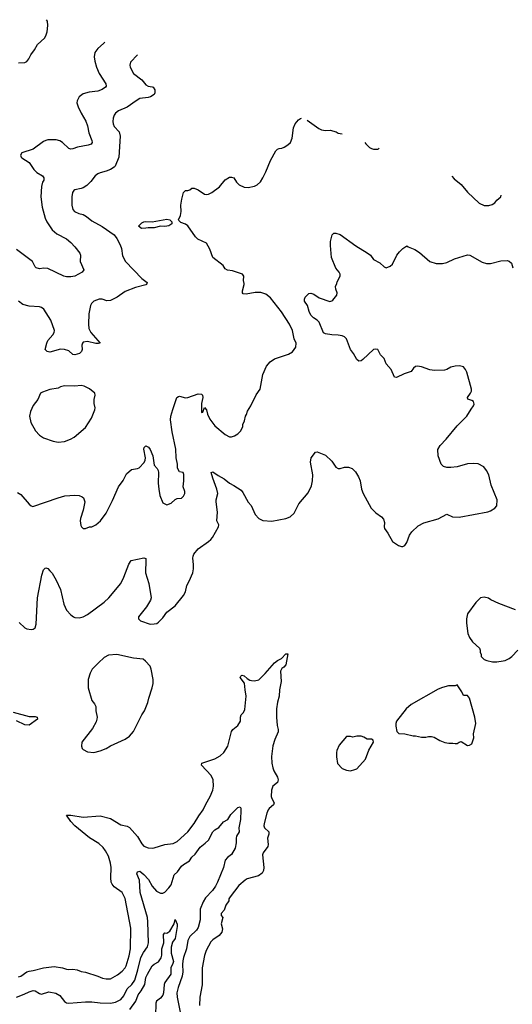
# Model space of a CAD drawing. Header units: inches. Extents: x 1934316 to 2140091, y 524953 to 667329.
# Tile 313 of 384: x 2063540 to 2068259, y 643101 to 652525. Entities that reach past the tile are written whole.
import ezdxf

# ---------------------------------------------------------------- set-up
doc = ezdxf.new("R2010")
doc.units = ezdxf.units.IN
doc.header["$MEASUREMENT"] = 0
doc.layers.add('C0664', color=7, linetype='Continuous')
doc.layers.add('C0665', color=7, linetype='Continuous')

msp = doc.modelspace()

# ---------------------------------------------------------------- linework, layer by layer
at = {"layer": 'C0664', "color": 5}
for points, elevation in [([(2063518.7, 647998.7), (2063550, 647980.4), (2063630, 647887.3), (2063650, 647870.7), (2063665.2, 647865.2), (2063908.7, 647950), (2063972.7, 647967.3), (2064070, 647973.7), (2064110, 647970.4), (2064138.9, 647958.9), (2064150.6, 647950), (2064165.5, 647910), (2064148.5, 647831.5), (2064122, 647750), (2064119.1, 647730), (2064125.2, 647685.2), (2064131.3, 647670), (2064150, 647656), (2064170, 647656), (2064210, 647671.3), (2064230, 647672), (2064268.9, 647691.1), (2064312.9, 647727.1), (2064370, 647801), (2064430, 647922.8), (2064486.2, 648053.8), (2064530, 648116), (2064562.6, 648177.4), (2064610, 648221), (2064668.3, 648228.3), (2064684.7, 648235.3), (2064731.8, 648288.2), (2064743.5, 648310), (2064745.1, 648330), (2064730, 648414), (2064734, 648430), (2064750, 648446), (2064774.4, 648434.4), (2064791, 648410), (2064814.8, 648350), (2064830, 648262), (2064856, 648230), (2064866, 648210), (2064870.7, 648190), (2064867.3, 648090), (2064874, 648030), (2064884, 647970), (2064910, 647902), (2064950, 647882), (2064990, 647898), (2065030, 647931.3), (2065050, 647942), (2065090, 647946), (2065110, 647964.7), (2065120.9, 647990), (2065120.9, 648010), (2065106.3, 648053.7), (2065113.3, 648110), (2065112.1, 648172.1), (2065106, 648190), (2065070, 648198), (2065053.2, 648233.2), (2065052.3, 648270), (2065038.7, 648330), (2065035.4, 648415.4), (2065000.1, 648580.1), (2064984.8, 648695.2), (2064987, 648730), (2065005.8, 648794.2), (2065045.1, 648910), (2065060.1, 648919.9), (2065070, 648922.4), (2065130, 648904.9), (2065150, 648907.7), (2065250, 648945.3), (2065281.1, 648941.1), (2065292.1, 648932.1), (2065294.9, 648910), (2065280.3, 648850), (2065282, 648770), (2065286, 648766), (2065294, 648770), (2065310, 648812), (2065330, 648792), (2065340.5, 648750), (2065362.8, 648702.8), (2065410, 648638.8), (2065510, 648554.8), (2065550, 648531.3), (2065570, 648531.3), (2065598, 648542), (2065630, 648562), (2065658, 648590), (2065678, 648630), (2065678, 648650), (2065694.6, 648685.4), (2065702, 648730), (2065712.9, 648747.1), (2065722, 648778), (2065754, 648830), (2065806.8, 648933.2), (2065845.2, 648990), (2065869.6, 649130), (2065903.7, 649210), (2065939.3, 649250), (2065982.3, 649277.7), (2066115.3, 649324.7), (2066154.2, 649345.8), (2066186, 649390), (2066187.3, 649430), (2066169.7, 649469.7), (2066154, 649550), (2066125.6, 649610), (2066047.6, 649730), (2065942.5, 649862.5), (2065897.7, 649897.7), (2065850, 649915.1), (2065795.3, 649915.3), (2065710, 649898), (2065682, 649902), (2065676, 649910), (2065675.6, 649930), (2065691.8, 649990), (2065690, 650000)], 340), ([(2064758.9, 650000), (2064756.3, 649990), (2064750, 649986), (2064650, 649960.5), (2064550, 649922.4), (2064475.5, 649870), (2064410, 649836.8), (2064375.3, 649835.3), (2064330, 649849.7), (2064302, 649850), (2064250, 649831.5), (2064228.2, 649810), (2064217.1, 649790), (2064203.8, 649710), (2064198, 649610), (2064202, 649570), (2064220.5, 649530), (2064310.8, 649430), (2064294.9, 649425.1), (2064270, 649426), (2064190, 649446.6), (2064150, 649439.5), (2064140.5, 649430), (2064134.9, 649410), (2064138.4, 649370), (2064134, 649350), (2064114.9, 649330), (2064070, 649317.2), (2064050, 649320.5), (2064010, 649355.6), (2063970, 649369.7), (2063930, 649371.1), (2063830, 649343.5), (2063802.7, 649350), (2063785.1, 649370), (2063799.7, 649430), (2063810, 649453.4), (2063858.4, 649510), (2063869.6, 649530), (2063873.6, 649550), (2063838.7, 649650), (2063773.1, 649753.1), (2063750, 649769.6), (2063730, 649775.6), (2063630, 649782.6), (2063570, 649799.7), (2063529.8, 649829.8)], 340), ([(2063534.8, 646754.8), (2063590, 646704), (2063610, 646694), (2063650, 646687.3), (2063670, 646690.6), (2063690, 646702.8), (2063699.7, 646740.2), (2063711.6, 646990), (2063752.9, 647207.1), (2063770, 647258), (2063783.7, 647276.3), (2063790, 647278.8), (2063810, 647270.7), (2063830, 647250.7), (2063850, 647227.3), (2063890, 647162), (2063932.2, 647070), (2063962.6, 646930), (2063990, 646874), (2064030, 646828.2), (2064054.8, 646810), (2064070, 646802.4), (2064110, 646800.3), (2064150, 646810.4), (2064190, 646830.4), (2064350, 646948.8), (2064393, 646990), (2064510, 647128), (2064538.9, 647190), (2064584.9, 647315.1), (2064609.3, 647350), (2064730, 647374.4), (2064747.3, 647367.3), (2064750, 647354), (2064746.7, 647230), (2064778, 647130), (2064799.1, 646990), (2064792.3, 646967.7), (2064755.6, 646904.4), (2064678.8, 646810), (2064678.8, 646790), (2064698, 646770), (2064790, 646740.7), (2064830, 646741), (2064852.9, 646747.1), (2064870, 646758), (2064910, 646798.8), (2064950, 646854.8), (2065030, 646914.8), (2065110, 647014), (2065127.8, 647050), (2065141.6, 647110), (2065165.1, 647150), (2065199.6, 647230), (2065206, 647270), (2065206, 647310), (2065198.9, 647370), (2065200.5, 647390), (2065208.2, 647410), (2065250, 647461.3), (2065349.5, 647530), (2065371.6, 647550), (2065387.8, 647570), (2065445.1, 647670), (2065446.6, 647690), (2065429.6, 647730), (2065434, 647810), (2065422.4, 647910), (2065422.7, 647930), (2065437.2, 647990), (2065428.8, 648030), (2065390, 648137.2), (2065376, 648190), (2065390, 648196.5), (2065441.1, 648161.1), (2065498, 648130), (2065550, 648087.7), (2065590, 648067.7), (2065660.5, 648020.5), (2065678.5, 647998.5), (2065730, 647906), (2065756.1, 647876.1), (2065797.3, 647790), (2065830, 647750.8), (2065870, 647730.7), (2065955.5, 647724.5), (2066090, 647750.8), (2066132.1, 647767.9), (2066170, 647801), (2066212.7, 647890), (2066304.6, 647995.4), (2066335.8, 648064.2), (2066345.4, 648110), (2066348.2, 648168.2), (2066325.6, 648290), (2066332, 648330), (2066373.6, 648386.4), (2066390, 648388.5), (2066470, 648358.3), (2066530, 648298.9), (2066570, 648243.7), (2066590, 648230.3), (2066610, 648228.9), (2066650, 648241.7), (2066690, 648243.1), (2066724, 648230), (2066757.1, 648197.1), (2066787, 648150), (2066802.4, 648110), (2066815.8, 648030), (2066830.3, 647990.3), (2066906.7, 647850), (2066950, 647803.8), (2067007, 647767), (2067023.6, 647743.6), (2067033.4, 647713.4), (2067030.3, 647670), (2067035.4, 647655.4), (2067068, 647610), (2067110, 647531.3), (2067170, 647491.3), (2067196.4, 647483.6), (2067210, 647482), (2067230, 647492), (2067250, 647522), (2067274.5, 647590), (2067295.3, 647624.7), (2067358, 647682), (2067410, 647710.6), (2067550, 647747.7), (2067630, 647791), (2067687.3, 647767.3), (2067750, 647764.9), (2068024.1, 647815.9), (2068050, 647824), (2068091.9, 647848.1), (2068109.3, 647870.7), (2068112.7, 647930), (2068056, 648070), (2068032.3, 648170), (2068012.7, 648210), (2067984.8, 648244.8), (2067933.1, 648273.1), (2067890, 648278), (2067830, 648272.6), (2067730, 648244.2), (2067670, 648238), (2067630, 648239.8), (2067600.7, 648250), (2067578.3, 648270), (2067549, 648350), (2067545.6, 648410), (2067566.6, 648450), (2067624.2, 648510), (2067730, 648636.4), (2067824.7, 648730), (2067863.1, 648796.9), (2067888.3, 648830), (2067893.8, 648846.2), (2067886.9, 648870), (2067870, 648881.2), (2067834, 648894), (2067830.9, 648910), (2067857.5, 648950), (2067866.6, 648970), (2067868.2, 648990), (2067822.4, 649150), (2067810, 649177), (2067790, 649202), (2067751.5, 649211.5), (2067710, 649207.8), (2067670, 649198.7), (2067630, 649176.9), (2067610, 649171.3), (2067512.1, 649167.9), (2067470, 649173.6), (2067390, 649202), (2067350, 649209.4), (2067330, 649206), (2067310.8, 649190), (2067290, 649159), (2067223.4, 649136.6), (2067150, 649099.3), (2067130, 649104.5), (2067096.9, 649176.9), (2067049.6, 649230), (2067030, 649282), (2066996, 649316), (2066970, 649368.7), (2066952.7, 649372.7), (2066930, 649369.2), (2066826.9, 649273.1), (2066810, 649260.9), (2066790, 649258), (2066770, 649272.7), (2066738.4, 649330), (2066708.7, 649368.7), (2066670, 649469.2), (2066650.8, 649490.8), (2066630, 649499.7), (2066590, 649506.3), (2066530, 649508.2), (2066470, 649517.6), (2066450, 649529.3), (2066409.7, 649629.7), (2066390, 649649.5), (2066356, 649670), (2066330, 649696), (2066312.1, 649732.1), (2066296.8, 649790), (2066269.7, 649830), (2066267.3, 649850), (2066276.2, 649870), (2066302, 649898), (2066310, 649904.4), (2066330, 649907.4), (2066357.6, 649897.6), (2066410, 649863.7), (2066511.1, 649828.9), (2066530, 649833), (2066539.1, 649840.9), (2066577.2, 649890), (2066581.2, 649910), (2066567.2, 649947.2), (2066566.6, 649970), (2066576.5, 650000)], 320), ([(2068290, 646875.1), (2068130, 646936), (2068052.5, 646972.5), (2068030, 646988.7), (2067990, 646999), (2067954, 646990), (2067910, 646948), (2067830, 646838), (2067818.8, 646790), (2067818.8, 646750), (2067831.3, 646650), (2067850, 646612), (2067878, 646570), (2067944.7, 646510), (2067952, 646490), (2067952, 646470), (2067962, 646450), (2067962, 646430), (2067990, 646402), (2068014, 646390), (2068070, 646378.8), (2068110, 646378.8), (2068170, 646386.8), (2068189.1, 646390.9), (2068230, 646411), (2068255.3, 646430), (2068310, 646491.3)], 320), ([(2063530, 643363.6), (2063550, 643370.2), (2063609.9, 643410.1), (2063630, 643416.9), (2063670, 643422.6), (2063770, 643448.1), (2063870, 643462.4), (2063949.4, 643449.4), (2063990, 643435.6), (2064010, 643432.9), (2064050, 643436.9), (2064090, 643431.5), (2064130, 643414.9), (2064170, 643408.2), (2064290, 643370.3), (2064332.1, 643352.1), (2064370, 643343.6), (2064410, 643345.2), (2064478.1, 643381.9), (2064522.4, 643417.6), (2064550, 643450.3), (2064559.8, 643470), (2064590, 643565.5), (2064600.5, 643630), (2064603.9, 643830), (2064550, 644113.6), (2064522, 644170), (2064446.1, 644226.1), (2064425.1, 644250), (2064417.8, 644270), (2064412.9, 644310), (2064415.2, 644410), (2064409.9, 644450), (2064390, 644518), (2064363.7, 644570), (2064340.1, 644600.1), (2064299.4, 644639.4), (2064210, 644694.4), (2064067.3, 644810), (2064029.8, 644849.8), (2063988.7, 644910), (2064029.7, 644910.3), (2064150, 644892.9), (2064310, 644903.6), (2064410, 644879.7), (2064510, 644819.3), (2064570, 644806.7), (2064592.3, 644792.3), (2064668.2, 644708.2), (2064710, 644636.3), (2064730, 644613.4), (2064770, 644599.3), (2064810, 644596.4), (2064830, 644599.5), (2064930, 644631.8), (2065010, 644638.4), (2065050, 644657.6), (2065151, 644750), (2065210.9, 644830), (2065255.3, 644904.7), (2065299.3, 644960.7), (2065322.4, 645017.6), (2065364.7, 645090), (2065389.7, 645150), (2065397.4, 645190), (2065395.1, 645250), (2065373.6, 645290), (2065282.9, 645390), (2065284.5, 645410), (2065410, 645450.2), (2065460.7, 645479.3), (2065496.3, 645510), (2065535.3, 645570), (2065570, 645710.5), (2065581.1, 645730), (2065630.6, 645769.4), (2065656, 645810), (2065655.4, 645850), (2065662.6, 645870), (2065685.3, 645894.7), (2065697.1, 645922.9), (2065709.8, 646049.8), (2065699.1, 646110), (2065694.3, 646174.3), (2065653.2, 646230), (2065658, 646242), (2065669.5, 646250.5), (2065690, 646244.9), (2065718.7, 646218.7), (2065743.9, 646203.9), (2065760.2, 646200.2), (2065790, 646197.1), (2065830, 646207.2), (2065892.3, 646267.7), (2065980.7, 646370), (2066010, 646391.8), (2066048.2, 646411.8), (2066090, 646454), (2066110, 646454), (2066090.6, 646350), (2066071.9, 646328.1), (2066050, 646315.1), (2066038.3, 646290), (2066046.2, 646190), (2066030.2, 646110), (2066026.2, 646050), (2066008.2, 645991.8), (2065999.5, 645930), (2066000.3, 645850), (2066007.8, 645770), (2066016.9, 645730), (2066015.6, 645710), (2065984.2, 645635.8), (2065965.9, 645574.1), (2065952.7, 645472.7), (2065955.6, 645410), (2065963.6, 645363.6), (2065974.6, 645334.6), (2066010, 645275.5), (2066015.1, 645250), (2066010, 645225.1), (2065965.3, 645190), (2065951.7, 645150), (2065950.2, 645090), (2065955.5, 645070), (2065976.5, 645030), (2065972.2, 645010), (2065930, 644975.4), (2065919.3, 644960.7), (2065906.9, 644930), (2065880.9, 644830), (2065879.5, 644810), (2065885.3, 644790), (2065925.7, 644750), (2065927.6, 644730), (2065915.3, 644690), (2065920.9, 644630), (2065917.4, 644610), (2065871.8, 644550), (2065865.3, 644530), (2065879.6, 644410), (2065877.1, 644382.9), (2065863.6, 644356.4), (2065829.3, 644330.7), (2065719.3, 644300.7), (2065700.4, 644290), (2065640.9, 644239.1), (2065556, 644130), (2065544.9, 644110), (2065544, 644090), (2065513.4, 644050), (2065498.5, 644001.5), (2065471.3, 643970), (2065471.3, 643950), (2065484.7, 643930), (2065470.4, 643870), (2065482.5, 643822.5), (2065477.3, 643790), (2065450, 643759.1), (2065390, 643719.2), (2065370, 643698.9), (2065325.2, 643614.8), (2065311.7, 643568.3), (2065288.1, 643450), (2065287.4, 643287.4), (2065267.1, 643170), (2065261.1, 643090)], 280), ([(2063477.9, 645897.9), (2063630, 645856.3), (2063690, 645855.6), (2063708.3, 645848.3), (2063710.5, 645830), (2063630, 645771.7), (2063590, 645774.3), (2063510, 645814.5)], 280), ([(2063510, 643167.9), (2063583.3, 643196.7), (2063630, 643220.6), (2063670, 643233), (2063690, 643227.9), (2063730, 643203.7), (2063750, 643198.7), (2063818.9, 643221.1), (2063888.1, 643208.1), (2063923.4, 643183.4), (2063970, 643126), (2063990, 643115.3), (2064010, 643111.8), (2064170, 643124.7), (2064230, 643125.2), (2064310, 643114.7), (2064410, 643110.2), (2064459, 643121), (2064510, 643145.7), (2064538.1, 643181.9), (2064570.4, 643249.6), (2064615.3, 643290), (2064642.9, 643330), (2064672.5, 643430), (2064700.9, 643550), (2064724.8, 643595.2), (2064764.6, 643650), (2064773.5, 643690), (2064769.2, 643890), (2064764.4, 643930), (2064694.1, 644170), (2064688.9, 644290), (2064662.5, 644350), (2064667.4, 644370), (2064690, 644373.4), (2064730, 644343.1), (2064774.7, 644294.7), (2064810, 644232.2), (2064850, 644184.9), (2064890, 644165.7), (2064910, 644165.7), (2064930, 644173.7), (2064970, 644214.3), (2064990, 644243.7), (2065020.7, 644339.3), (2065051.4, 644370), (2065090, 644422.6), (2065110, 644440.2), (2065166.7, 644473.2), (2065190.7, 644509.3), (2065222.4, 644537.6), (2065270, 644606), (2065318, 644642), (2065348.4, 644671.5), (2065390, 644750.4), (2065409.6, 644770), (2065447.1, 644792.9), (2065491.6, 644848.4), (2065533.2, 644870), (2065563.5, 644916.5), (2065630, 644984.7), (2065650.6, 644990.6), (2065657.3, 644977.3), (2065658.5, 644958.5), (2065654, 644870), (2065639.5, 644790), (2065641.3, 644750), (2065617.6, 644710), (2065613.7, 644690), (2065615.1, 644644.9), (2065603.9, 644596.1), (2065570, 644533.2), (2065530, 644506.6), (2065510, 644480.9), (2065492.9, 644410), (2065436.1, 644270), (2065414.6, 644230), (2065387.8, 644190), (2065321.5, 644118.5), (2065297.3, 644082.7), (2065270.2, 644010), (2065268, 643910), (2065250, 643835.1), (2065234, 643810), (2065171.5, 643750), (2065152.2, 643710), (2065139.2, 643630), (2065109.3, 643550), (2065102.3, 643517.7), (2065099.3, 643480.7), (2065102.8, 643410), (2065098, 643370), (2065057.6, 643262.4), (2065046.7, 643210), (2065047.8, 643170), (2065080.2, 643010)], 260), ([(2064596.2, 643050), (2064654.4, 643130), (2064675.6, 643190), (2064704.3, 643230), (2064737.9, 643290), (2064750, 643357.1), (2064763.6, 643390), (2064810, 643470.3), (2064830, 643485.8), (2064870, 643506.3), (2064895, 643545), (2064901.4, 643570), (2064901.7, 643630), (2064920.2, 643690), (2064917, 643770), (2064930, 643784.9), (2064950, 643783), (2064978.3, 643801.7), (2065019.3, 643870), (2065030, 643911.3), (2065047.3, 643867.3), (2065050, 643846), (2065030.8, 643730), (2065005.1, 643694.9), (2064991.3, 643648.7), (2064991.7, 643590), (2065012.1, 643510), (2065008.5, 643490), (2064989.5, 643450), (2064987, 643390), (2064931.5, 643310), (2064922.7, 643290), (2064918.8, 643210), (2064911.8, 643188.2), (2064890, 643159.6), (2064849.6, 643130.4), (2064843.9, 643110), (2064840.3, 642990)], 240)]:
    msp.add_lwpolyline(points, dxfattribs=dict(at, elevation=elevation))
for points, elevation in [([(2064130, 649025.2), (2064070, 649018), (2063970, 649019.3), (2063932, 649010), (2063910, 648999.3), (2063830, 648986.6), (2063758.5, 648961.5), (2063741, 648950), (2063714.8, 648890), (2063668.3, 648831.7), (2063644.5, 648775.5), (2063634.8, 648730), (2063646, 648670), (2063690.7, 648590.7), (2063731.3, 648550), (2063770, 648522.8), (2063862, 648490), (2063910, 648481.6), (2063970, 648488), (2064028.7, 648510), (2064062, 648530), (2064170, 648622), (2064228.7, 648710), (2064259, 648790), (2064262, 648810), (2064254, 648850), (2064254, 648890), (2064264, 648930), (2064259, 648950), (2064210, 648993.2), (2064158.6, 649018.6)], 360), ([(2064470, 646447.8), (2064390, 646443.6), (2064350, 646420.7), (2064294.9, 646370), (2064235.8, 646310), (2064214, 646270), (2064195.3, 646210), (2064195.8, 646130), (2064230.4, 646010), (2064255.8, 645975.8), (2064268.5, 645950), (2064268.7, 645910), (2064281.1, 645850), (2064280.3, 645830), (2064274.1, 645805.9), (2064239, 645741), (2064134.8, 645610), (2064131, 645570), (2064138, 645550), (2064150, 645538), (2064190, 645516), (2064250, 645511), (2064310, 645527.3), (2064368.7, 645550), (2064410, 645573.4), (2064550, 645638), (2064591.5, 645668.5), (2064629.6, 645710.3), (2064710, 645871), (2064735.1, 645910), (2064769.4, 645990), (2064777.2, 646030), (2064809.4, 646130.6), (2064818, 646170), (2064819.3, 646210), (2064801.2, 646310), (2064790, 646338), (2064746.3, 646386.3), (2064722.7, 646402.7), (2064630, 646412.8)], 320), ([(2067730, 646158), (2067710, 646148), (2067648.4, 646148.4), (2067590, 646133.2), (2067550, 646117.2), (2067290, 645969.2), (2067242.8, 645930), (2067150.8, 645810), (2067142.8, 645790), (2067142.8, 645762.8), (2067152, 645712), (2067172, 645692), (2067230, 645691), (2067310, 645671), (2067330, 645671), (2067390, 645658), (2067430, 645658), (2067454.6, 645665.4), (2067485.4, 645665.4), (2067510, 645658), (2067565.8, 645625.8), (2067613.6, 645606.4), (2067650, 645598.8), (2067690, 645600.7), (2067710, 645596), (2067730, 645598), (2067750, 645611.3), (2067770, 645616), (2067830, 645578), (2067850, 645582), (2067870, 645594), (2067889, 645650), (2067886, 645690), (2067909.2, 645790), (2067901.2, 645850), (2067848.7, 646030), (2067830, 646058), (2067790, 646058), (2067775.3, 646090)], 320), ([(2066810, 645668.7), (2066770, 645668.7), (2066730, 645659), (2066710, 645664), (2066670, 645664), (2066599.9, 645580.1), (2066577.3, 645530), (2066574, 645510), (2066574, 645470), (2066584, 645404), (2066630, 645358), (2066670, 645341), (2066710, 645334.8), (2066750, 645346.8), (2066770, 645356), (2066852.1, 645447.9), (2066885.6, 645534.4), (2066928, 645610), (2066926, 645630), (2066910, 645638), (2066870, 645638), (2066838, 645658)], 320)]:
    msp.add_lwpolyline(points, close=True, dxfattribs=dict(at, elevation=elevation))
at = {"layer": 'C0665', "color": 5}
for points, elevation in [([(2063530, 652113.6), (2063590, 652115.3), (2063610, 652123.8), (2063629.6, 652150), (2063646.9, 652190), (2063682.2, 652237.8), (2063711.2, 652288.8), (2063779.1, 652350), (2063790.8, 652370), (2063802.8, 652410), (2063810.8, 652470), (2063805.6, 652510), (2063798.8, 652525.4)], 320), ([(2064357.1, 652310.1), (2064343.9, 652296.1), (2064287.9, 652250), (2064261.3, 652210), (2064252.4, 652170), (2064259.1, 652130), (2064276.9, 652070), (2064301.3, 652010), (2064366.3, 651910), (2064368.8, 651890), (2064361.6, 651878.4), (2064330, 651855.8), (2064290, 651840.3), (2064207.1, 651832.9), (2064150, 651815.1), (2064110, 651786.6), (2064090.4, 651750), (2064088.4, 651730), (2064100.4, 651690), (2064128.8, 651630), (2064173.1, 651553.1), (2064190.1, 651510.2), (2064204, 651444), (2064232, 651368), (2064235.3, 651350), (2064226, 651334), (2064196.9, 651323.1), (2064093.6, 651306.4), (2064050, 651287.8), (2064030, 651284.7), (2064010, 651293.3), (2063950, 651349.6), (2063925.2, 651365.2), (2063890, 651376.4), (2063810, 651374.7), (2063790, 651369.7), (2063770, 651358), (2063670, 651285.4), (2063561, 651250), (2063547.3, 651230), (2063554, 651210), (2063561.7, 651201.7), (2063630, 651157.3), (2063675.3, 651090), (2063703.9, 651063.9), (2063758, 651030), (2063770.2, 651010.2), (2063770.3, 650990), (2063758.9, 650970), (2063748.8, 650930), (2063742.8, 650830), (2063757.2, 650730), (2063784.6, 650624.6), (2063801.3, 650590), (2063852.5, 650512.5), (2063895.6, 650475.6), (2063987.3, 650427.3), (2064030, 650392.4), (2064070, 650350.4), (2064115.3, 650290), (2064123.1, 650270), (2064120.4, 650210), (2064154, 650130), (2064138.8, 650110), (2064068.8, 650071.2), (2064030, 650063.5), (2063990, 650064.5), (2063963.7, 650070), (2063810, 650142.4), (2063772.8, 650147.2), (2063730, 650141.6), (2063699, 650150), (2063690, 650159), (2063663.7, 650210), (2063510, 650326.9)], 320), ([(2064668, 652190.2), (2064667.7, 652190), (2064602, 652118), (2064594.8, 652090), (2064598.8, 652070), (2064630.7, 652010), (2064710, 651950.3), (2064750, 651901.7), (2064770, 651890.3), (2064810, 651883.6), (2064818.3, 651878.3), (2064834.5, 651854.5), (2064835.8, 651824.2), (2064828.9, 651810), (2064792.4, 651787.6), (2064770, 651780.6), (2064690, 651769.8), (2064654.9, 651750), (2064570, 651687.4), (2064486.7, 651653.3), (2064458, 651630), (2064444.4, 651610), (2064436.7, 651583.3), (2064432.4, 651550), (2064435.8, 651530), (2064444.2, 651504.2), (2064492.4, 651452.4), (2064503.5, 651410), (2064489.1, 651210), (2064455.5, 651124.5), (2064446.7, 651113.3), (2064410, 651091.6), (2064370, 651075.6), (2064310, 651060.7), (2064290, 651049.5), (2064264, 651030), (2064223.1, 650976.9), (2064182.4, 650937.6), (2064150, 650916.9), (2064130, 650909.7), (2064070, 650898), (2064058.8, 650890), (2064047.7, 650870), (2064039.3, 650830), (2064040.3, 650750), (2064050.4, 650710), (2064066, 650690), (2064106, 650670), (2064150, 650660.3), (2064180.8, 650640.8), (2064230, 650599.3), (2064330, 650544.4), (2064444.8, 650464.8), (2064470, 650430.7), (2064504.2, 650370), (2064515.1, 650335.1), (2064525.1, 650265.1), (2064552.7, 650210), (2064709.1, 650049.1), (2064761.6, 650010), (2064758.9, 650000)], 340), ([(2065690, 650000), (2065684.5, 650030), (2065687, 650070), (2065674, 650090), (2065580.2, 650120.2), (2065530, 650129.2), (2065510, 650142), (2065490, 650173.2), (2065389.8, 650249.8), (2065362.4, 650330), (2065330, 650386.6), (2065245.6, 650425.6), (2065225.6, 650445.6), (2065150, 650553.2), (2065130, 650569.3), (2065084.5, 650584.5), (2065064, 650604), (2065062, 650610), (2065079.3, 650650), (2065086.6, 650690), (2065083.7, 650750), (2065092.5, 650807.5), (2065110, 650872), (2065129.1, 650890.9), (2065150, 650891.3), (2065170, 650898), (2065190, 650912), (2065210, 650912), (2065250, 650896), (2065310, 650856), (2065330, 650851), (2065350, 650854.8), (2065382, 650870), (2065454.2, 650925.8), (2065510, 650991), (2065550, 651018), (2065570, 651018), (2065590, 651011.3), (2065616, 650970), (2065643.4, 650943.4), (2065690, 650922.8), (2065730, 650918.8), (2065790, 650930.7), (2065816.2, 650943.8), (2065845.6, 650974.4), (2065870, 651012), (2065899, 651070), (2065942.5, 651177.5), (2065994, 651270), (2066010, 651286), (2066026.3, 651293.7), (2066050, 651296), (2066074.8, 651305.2), (2066110, 651326.8), (2066133.2, 651350), (2066149.4, 651390.6), (2066163.7, 651490), (2066179.5, 651530), (2066210, 651566.8), (2066230, 651581), (2066240.6, 651583.7)], 340), ([(2066294.7, 651562.8), (2066404.1, 651484.1), (2066430, 651470.7), (2066470, 651464), (2066513.2, 651466.8), (2066570.4, 651450.4), (2066590, 651438.8), (2066628, 651434.2)], 340), ([(2066847.3, 651349.7), (2066856.7, 651336.7), (2066890, 651302.8), (2066910, 651291), (2066930, 651286), (2066970, 651286), (2066978, 651290), (2066984.7, 651296.7)], 340), ([(2067679.3, 651028.8), (2067702, 651002), (2067768.1, 650948.1), (2067830, 650876), (2067942, 650770), (2067990, 650746.8), (2068033.6, 650746.4), (2068064.7, 650755.3), (2068090, 650771.3), (2068110, 650798), (2068148.7, 650830), (2068153, 650846.1)], 340), ([(2066576.5, 650000), (2066582.4, 650017.6), (2066609.2, 650070), (2066609.2, 650090), (2066601.2, 650110), (2066567.6, 650147.6), (2066527, 650250), (2066516.6, 650363.4), (2066518, 650402), (2066533.6, 650466.4), (2066550, 650481), (2066570, 650482.8), (2066610, 650470.5), (2066759.2, 650359.2), (2066870, 650294), (2066900.7, 650270), (2066930, 650231), (2066990, 650198.8), (2067030, 650161), (2067050, 650151.3), (2067090, 650166), (2067110, 650186), (2067153.2, 650270), (2067178, 650302), (2067210, 650336), (2067250, 650362), (2067262, 650350), (2067326.6, 650326.6), (2067370, 650298), (2067470, 650210.6), (2067530, 650190.5), (2067590, 650190.6), (2067630, 650200.5), (2067704.9, 650235.1), (2067830, 650275.6), (2067851.9, 650271.9), (2067970, 650206), (2068010, 650191.8), (2068050, 650192.2), (2068150, 650218.4), (2068210, 650220.5), (2068230, 650215.5), (2068250, 650194), (2068264.9, 650150)], 320)]:
    msp.add_lwpolyline(points, dxfattribs=dict(at, elevation=elevation))
at = {"layer": 'C0665', "color": 5, "elevation": 340}
msp.add_lwpolyline([(2064930, 650546), (2064890, 650549), (2064830, 650534), (2064770, 650534), (2064750, 650529.3), (2064706.6, 650526.6), (2064678, 650550), (2064710, 650581), (2064729.5, 650590.5), (2064747.2, 650592.8), (2064810, 650590.6), (2064950, 650614.9), (2064978, 650610), (2064998, 650590), (2064998, 650570), (2064970, 650552.7)], close=True, dxfattribs=at)

doc.saveas('drawing.dxf')
